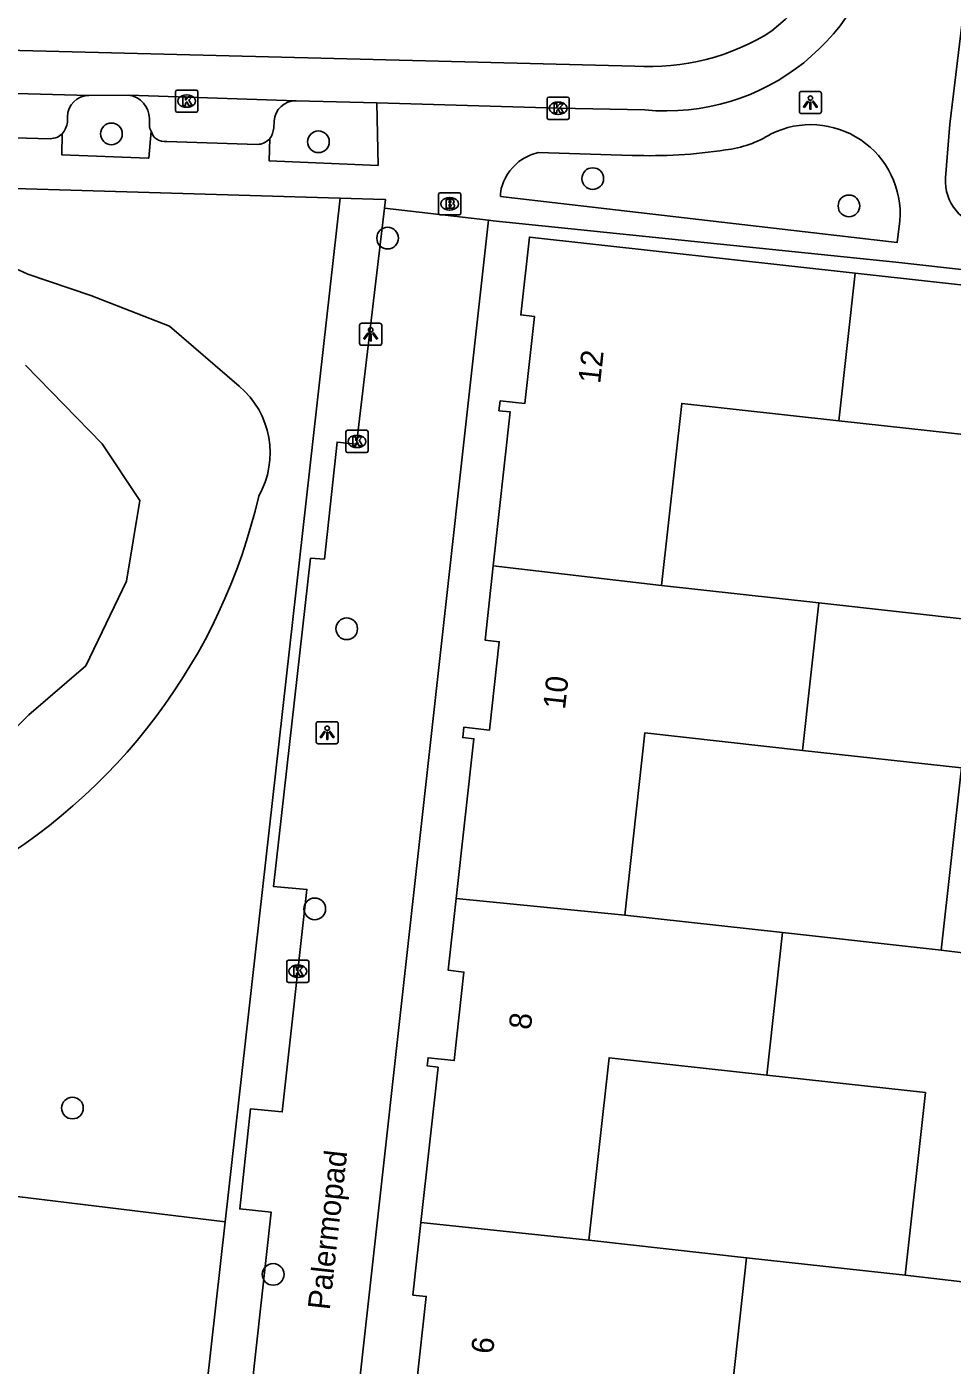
# Model space of a CAD drawing. Extents: x 162082 to 163393, y 388091 to 388632.
# Drawn here: x 162689.5 to 162731.2, y 388401.2 to 388461.6 of the extents above; entities that cross this region are included whole.
import ezdxf

# ---------------------------------------------------------------- set-up
doc = ezdxf.new("R2010")
doc.units = 0
for name, color, linetype in [('IMGEO_Boom', 7, 'Continuous'), ('IMGEO_Brandkraan', 7, 'Continuous'), ('IMGEO_Groenvoorziening', 7, 'Continuous'), ('IMGEO_Hek', 7, 'Continuous'), ('IMGEO_Kolk', 7, 'Continuous'), ('IMGEO_Lichtpunt', 7, 'Continuous'), ('IMGEO_Meer_plas_ven_vijver', 7, 'Continuous'), ('IMGEO_Openbare_ruimte_label', 7, 'Continuous'), ('IMGEO_Pand', 7, 'Continuous'), ('IMGEO_Pand_nummerreeks', 7, 'Continuous'), ('IMGEO_Parkeervlak_open', 7, 'Continuous'), ('IMGEO_Rijbaan_lokaal_gesloten', 7, 'Continuous'), ('IMGEO_Voetpad_open', 7, 'Continuous')]:
    doc.layers.add(name, color=color, linetype=linetype)

msp = doc.modelspace()

# ---------------------------------------------------------------- linework, layer by layer
at = {"layer": 'IMGEO_Boom'}
for centre in [(162693.315, 388456.741), (162702.646, 388456.385), (162715.007, 388454.724), (162726.556, 388453.493), (162705.766, 388452.041), (162703.919, 388434.433), (162702.481, 388421.806), (162691.561, 388412.828), (162700.607, 388405.329)]:
    msp.add_circle(centre, 0.489, dxfattribs=at)
at = {"layer": 'IMGEO_Brandkraan'}
for p, q in [((162708.059, 388453.16), (162708.059, 388454.012)), ((162708.134, 388454.086), (162708.986, 388454.086)), ((162708.547, 388453.866), (162708.572, 388453.866)), ((162709.06, 388454.012), (162709.06, 388453.16)), ((162708.986, 388453.086), (162708.134, 388453.086)), ((162708.57, 388453.306), (162708.545, 388453.306))]:
    msp.add_line(p, q, dxfattribs=at)
for points in [[(162708.059, 388453.16), (162708.059, 388454.012)], [(162708.134, 388454.086), (162708.986, 388454.086)], [(162708.407, 388453.786), (162708.407, 388453.386), (162708.62, 388453.386)], [(162708.638, 388453.786), (162708.407, 388453.786)], [(162708.586, 388453.705), (162708.532, 388453.705), (162708.532, 388453.629)], [(162708.532, 388453.629), (162708.585, 388453.629)], [(162709.06, 388454.012), (162709.06, 388453.16)], [(162708.986, 388453.086), (162708.134, 388453.086)], [(162708.594, 388453.553), (162708.532, 388453.553), (162708.532, 388453.472)], [(162708.532, 388453.472), (162708.594, 388453.472)]]:
    msp.add_lwpolyline(points, dxfattribs=at)
for centre, radius, start, end in [((162708.136, 388454.01), 0.0765, 91.55205, 178.44795), ((162708.136, 388454.01), 0.0765, 91.55205, 178.44795), ((162708.587, 388453.667), 0.0379, 267.82845, 90.93552), ((162708.642, 388453.641), 0.145, 59.4692, 91.53667), ((162708.667, 388453.688), 0.0922, 285.51372, 58.15012), ((162708.672, 388453.496), 0.105, 301.31148, 78.98903), ((162708.984, 388454.01), 0.0765, 1.55205, 88.44795), ((162708.984, 388454.01), 0.0765, 1.55205, 88.44795), ((162708.136, 388453.162), 0.0765, 181.55205, 268.44795), ((162708.136, 388453.162), 0.0765, 181.55205, 268.44795), ((162708.595, 388453.512), 0.0404, 269.87594, 90.50774), ((162708.626, 388453.637), 0.251, 268.66757, 293.53466), ((162708.984, 388453.162), 0.0765, 271.55205, 358.44795), ((162708.984, 388453.162), 0.0765, 271.55205, 358.44795)]:
    msp.add_arc(centre, radius, start, end, dxfattribs=at)
for centre, major_axis, ratio, start_param, end_param in [((162708.546, 388453.586), (-0.387, 0.002), 0.722429, 4.712389, 7.853982), ((162708.571, 388453.586), (-0.39, 0.002), 0.717154, 1.570796, 4.712389)]:
    msp.add_ellipse(centre, major_axis=major_axis, ratio=ratio, start_param=start_param, end_param=end_param, dxfattribs=at)
at = {"layer": 'IMGEO_Groenvoorziening'}
for points in [[(162698.446, 388407.702), (162703.619, 388453.844)], [(162689.556, 388450.423), (162692.396, 388449.456)], [(162692.396, 388449.456), (162695.931, 388448.068), (162699.069, 388445.37)], [(162689.064, 388408.838), (162698.446, 388407.702)], [(162698.446, 388407.702), (162697.604, 388400.191)]]:
    msp.add_lwpolyline(points, dxfattribs=at)
for centre, radius, start, end in [((162686.849, 388444.532), 6.483, 65.3211, 125.40978), ((162696.533, 388442.358), 3.938, 330.36247, 49.89727), ((162674.255, 388446.329), 26.373, 299.01131, 347.03319)]:
    msp.add_arc(centre, radius, start, end, dxfattribs=at)
at = {"layer": 'IMGEO_Hek'}
for points in [[(162698.446, 388407.702), (162703.619, 388453.844)], [(162697.604, 388400.191), (162698.446, 388407.702)]]:
    msp.add_lwpolyline(points, dxfattribs=at)
at = {"layer": 'IMGEO_Kolk'}
for p, q in [((162696.207, 388457.792), (162696.207, 388458.644)), ((162696.282, 388458.718), (162697.134, 388458.718)), ((162696.695, 388458.498), (162696.72, 388458.498)), ((162697.208, 388458.644), (162697.208, 388457.792)), ((162696.718, 388457.938), (162696.693, 388457.938)), ((162712.947, 388457.47), (162712.947, 388458.322)), ((162713.022, 388458.396), (162713.874, 388458.396)), ((162713.435, 388458.176), (162713.46, 388458.176)), ((162713.948, 388458.322), (162713.948, 388457.47)), ((162697.134, 388457.718), (162696.282, 388457.718)), ((162713.874, 388457.396), (162713.022, 388457.396)), ((162713.458, 388457.616), (162713.433, 388457.616)), ((162703.958, 388443.378), (162704.81, 388443.378)), ((162703.883, 388442.452), (162703.883, 388443.304)), ((162704.371, 388443.158), (162704.396, 388443.158)), ((162704.884, 388443.304), (162704.884, 388442.452)), ((162704.81, 388442.378), (162703.958, 388442.378)), ((162704.394, 388442.598), (162704.369, 388442.598)), ((162701.215, 388418.566), (162701.215, 388419.418)), ((162701.29, 388419.492), (162702.142, 388419.492)), ((162701.703, 388419.272), (162701.728, 388419.272)), ((162702.216, 388419.418), (162702.216, 388418.566)), ((162701.726, 388418.712), (162701.701, 388418.712)), ((162702.142, 388418.492), (162701.29, 388418.492))]:
    msp.add_line(p, q, dxfattribs=at)
for points in [[(162696.207, 388457.792), (162696.207, 388458.644)], [(162696.282, 388458.718), (162697.134, 388458.718)], [(162696.528, 388458.418), (162696.651, 388458.418), (162696.651, 388458.267), (162696.781, 388458.418), (162696.945, 388458.418), (162696.799, 388458.267), (162696.952, 388458.018), (162696.8, 388458.018), (162696.715, 388458.182), (162696.651, 388458.115), (162696.651, 388458.018), (162696.528, 388458.018), (162696.528, 388458.418)], [(162697.208, 388458.644), (162697.208, 388457.792)], [(162712.947, 388457.47), (162712.947, 388458.322)], [(162713.022, 388458.396), (162713.874, 388458.396)], [(162713.268, 388458.096), (162713.391, 388458.096), (162713.391, 388457.945), (162713.521, 388458.096), (162713.685, 388458.096), (162713.539, 388457.945), (162713.692, 388457.696), (162713.54, 388457.696), (162713.455, 388457.86), (162713.391, 388457.793), (162713.391, 388457.696), (162713.268, 388457.696), (162713.268, 388458.096)], [(162713.948, 388458.322), (162713.948, 388457.47)], [(162697.134, 388457.718), (162696.282, 388457.718)], [(162713.874, 388457.396), (162713.022, 388457.396)], [(162703.958, 388443.378), (162704.81, 388443.378)], [(162703.883, 388442.452), (162703.883, 388443.304)], [(162704.204, 388443.078), (162704.327, 388443.078), (162704.327, 388442.927), (162704.457, 388443.078), (162704.621, 388443.078), (162704.475, 388442.927), (162704.628, 388442.678), (162704.476, 388442.678), (162704.391, 388442.842), (162704.327, 388442.775), (162704.327, 388442.678), (162704.204, 388442.678), (162704.204, 388443.078)], [(162704.884, 388443.304), (162704.884, 388442.452)], [(162704.81, 388442.378), (162703.958, 388442.378)], [(162701.215, 388418.566), (162701.215, 388419.418)], [(162701.29, 388419.492), (162702.142, 388419.492)], [(162702.216, 388419.418), (162702.216, 388418.566)], [(162701.536, 388419.192), (162701.659, 388419.192), (162701.659, 388419.041), (162701.789, 388419.192), (162701.953, 388419.192), (162701.807, 388419.041), (162701.96, 388418.792), (162701.808, 388418.792), (162701.723, 388418.956), (162701.659, 388418.889), (162701.659, 388418.792), (162701.536, 388418.792), (162701.536, 388419.192)], [(162702.142, 388418.492), (162701.29, 388418.492)]]:
    msp.add_lwpolyline(points, dxfattribs=at)
for centre, start, end in [((162696.284, 388458.642), 91.55205, 178.44795), ((162696.284, 388458.642), 91.55205, 178.44795), ((162697.132, 388458.642), 1.55205, 88.44795), ((162697.132, 388458.642), 1.55205, 88.44795), ((162713.024, 388458.32), 91.55205, 178.44795), ((162713.024, 388458.32), 91.55205, 178.44795), ((162713.872, 388458.32), 1.55205, 88.44795), ((162713.872, 388458.32), 1.55205, 88.44795), ((162696.284, 388457.794), 181.55205, 268.44795), ((162696.284, 388457.794), 181.55205, 268.44795), ((162697.132, 388457.794), 271.55205, 358.44795), ((162697.132, 388457.794), 271.55205, 358.44795), ((162713.024, 388457.472), 181.55205, 268.44795), ((162713.024, 388457.472), 181.55205, 268.44795), ((162713.872, 388457.472), 271.55205, 358.44795), ((162713.872, 388457.472), 271.55205, 358.44795), ((162703.96, 388443.302), 91.55205, 178.44795), ((162703.96, 388443.302), 91.55205, 178.44795), ((162704.808, 388443.302), 1.55205, 88.44795), ((162704.808, 388443.302), 1.55205, 88.44795), ((162703.96, 388442.454), 181.55205, 268.44795), ((162703.96, 388442.454), 181.55205, 268.44795), ((162704.808, 388442.454), 271.55205, 358.44795), ((162704.808, 388442.454), 271.55205, 358.44795), ((162701.292, 388419.416), 91.55205, 178.44795), ((162701.292, 388419.416), 91.55205, 178.44795), ((162702.14, 388419.416), 1.55205, 88.44795), ((162702.14, 388419.416), 1.55205, 88.44795), ((162701.292, 388418.568), 181.55205, 268.44795), ((162701.292, 388418.568), 181.55205, 268.44795), ((162702.14, 388418.568), 271.55205, 358.44795), ((162702.14, 388418.568), 271.55205, 358.44795)]:
    msp.add_arc(centre, 0.0765, start, end, dxfattribs=at)
for centre, major_axis, ratio, start_param, end_param in [((162696.694, 388458.218), (-0.387, 0.002), 0.722429, 4.712389, 7.853982), ((162696.719, 388458.218), (-0.39, 0.002), 0.717154, 1.570796, 4.712389), ((162713.434, 388457.896), (-0.387, 0.002), 0.722429, 4.712389, 7.853982), ((162713.459, 388457.896), (-0.39, 0.002), 0.717154, 1.570796, 4.712389), ((162704.37, 388442.878), (-0.387, 0.002), 0.722429, 4.712389, 7.853982), ((162704.395, 388442.878), (-0.39, 0.002), 0.717154, 1.570796, 4.712389), ((162701.702, 388418.992), (-0.387, 0.002), 0.722429, 4.712389, 7.853982), ((162701.727, 388418.992), (-0.39, 0.002), 0.717154, 1.570796, 4.712389)]:
    msp.add_ellipse(centre, major_axis=major_axis, ratio=ratio, start_param=start_param, end_param=end_param, dxfattribs=at)
at = {"layer": 'IMGEO_Lichtpunt'}
for p, q in [((162724.319, 388458.559), (162724.319, 388457.752)), ((162724.319, 388458.559), (162724.319, 388457.752)), ((162725.221, 388458.654), (162724.413, 388458.654)), ((162725.221, 388458.654), (162724.413, 388458.654)), ((162725.315, 388457.752), (162725.315, 388458.559)), ((162725.315, 388457.752), (162725.315, 388458.559)), ((162724.413, 388457.658), (162725.221, 388457.658)), ((162724.413, 388457.658), (162725.221, 388457.658)), ((162705.404, 388448.206), (162704.596, 388448.206)), ((162705.404, 388448.206), (162704.596, 388448.206)), ((162704.502, 388448.111), (162704.502, 388447.304)), ((162704.502, 388448.111), (162704.502, 388447.304)), ((162705.498, 388447.304), (162705.498, 388448.111)), ((162705.498, 388447.304), (162705.498, 388448.111)), ((162704.596, 388447.21), (162705.404, 388447.21)), ((162704.596, 388447.21), (162705.404, 388447.21)), ((162702.542, 388430.148), (162702.542, 388429.341)), ((162702.542, 388430.148), (162702.542, 388429.341)), ((162703.444, 388430.243), (162702.636, 388430.243)), ((162703.444, 388430.243), (162702.636, 388430.243)), ((162703.538, 388429.341), (162703.538, 388430.148)), ((162703.538, 388429.341), (162703.538, 388430.148)), ((162702.636, 388429.247), (162703.444, 388429.247)), ((162702.636, 388429.247), (162703.444, 388429.247))]:
    msp.add_line(p, q, dxfattribs=at)
for points in [[(162724.693, 388458.223), (162724.732, 388458.195), (162724.544, 388457.933), (162724.506, 388457.96), (162724.693, 388458.223)], [(162724.795, 388458.175), (162724.842, 388458.175), (162724.842, 388457.853), (162724.795, 388457.853), (162724.795, 388458.175)], [(162724.905, 388458.195), (162724.943, 388458.222), (162725.13, 388457.96), (162725.091, 388457.932), (162724.905, 388458.195)], [(162704.876, 388447.775), (162704.915, 388447.747), (162704.727, 388447.485), (162704.689, 388447.512), (162704.876, 388447.775)], [(162704.978, 388447.727), (162705.025, 388447.727), (162705.025, 388447.405), (162704.978, 388447.405), (162704.978, 388447.727)], [(162705.088, 388447.747), (162705.126, 388447.774), (162705.313, 388447.512), (162705.274, 388447.484), (162705.088, 388447.747)], [(162702.916, 388429.812), (162702.955, 388429.784), (162702.767, 388429.522), (162702.729, 388429.549), (162702.916, 388429.812)], [(162703.018, 388429.764), (162703.065, 388429.764), (162703.065, 388429.442), (162703.018, 388429.442), (162703.018, 388429.764)], [(162703.128, 388429.784), (162703.166, 388429.811), (162703.353, 388429.549), (162703.314, 388429.521), (162703.128, 388429.784)]]:
    msp.add_lwpolyline(points, dxfattribs=at)
for centre in [(162724.818, 388458.357), (162705.001, 388447.909), (162703.041, 388429.946)]:
    msp.add_circle(centre, 0.0994, dxfattribs=at)
for centre, start, end in [((162724.413, 388458.559), 90, 180), ((162724.413, 388458.559), 90, 180), ((162725.221, 388458.559), 0, 90), ((162725.221, 388458.559), 0, 90), ((162724.413, 388457.752), 180, 270), ((162724.413, 388457.752), 180, 270), ((162725.221, 388457.752), 270, 0), ((162725.221, 388457.752), 270, 360), ((162704.596, 388448.111), 90, 180), ((162704.596, 388448.111), 90, 180), ((162705.404, 388448.111), 0, 90), ((162705.404, 388448.111), 0, 90), ((162704.596, 388447.304), 180, 270), ((162704.596, 388447.304), 180, 270), ((162705.404, 388447.304), 270, 0), ((162705.404, 388447.304), 270, 360), ((162702.636, 388430.148), 90, 180), ((162702.636, 388430.148), 90, 180), ((162703.444, 388430.148), 0, 90), ((162703.444, 388430.148), 0, 90), ((162702.636, 388429.341), 180, 270), ((162702.636, 388429.341), 180, 270), ((162703.444, 388429.341), 270, 0), ((162703.444, 388429.341), 270, 360)]:
    msp.add_arc(centre, 0.0946, start, end, dxfattribs=at)
at = {"layer": 'IMGEO_Meer_plas_ven_vijver'}
msp.add_lwpolyline([(162689.449, 388446.311), (162692.905, 388442.768), (162694.595, 388440.211), (162693.994, 388436.585), (162692.164, 388432.768), (162689.594, 388430.558), (162687.476, 388428.427), (162684.868, 388426.652), (162681.71, 388425.33), (162675.63, 388421.46), (162670.953, 388419.188), (162668.891, 388417.52), (162666.912, 388416.473), (162662.016, 388416.589), (162658.641, 388416.967)], dxfattribs=at)
at = {"layer": 'IMGEO_Pand'}
for points in [[(162710.525, 388437.275), (162711.291, 388444.207), (162710.78, 388444.263), (162710.829, 388444.707), (162711.946, 388444.584), (162712.381, 388448.516), (162711.767, 388448.583), (162712.154, 388452.087), (162726.838, 388450.464)], [(162726.838, 388450.464), (162726.103, 388443.807)], [(162726.838, 388450.464), (162741.502, 388448.844), (162741.103, 388445.238), (162740.452, 388445.31), (162740.011, 388441.317), (162741.082, 388441.198), (162741.037, 388440.791), (162740.565, 388440.843), (162739.813, 388434.041)], [(162718.114, 388436.377), (162719.018, 388444.588), (162726.103, 388443.807)], [(162726.103, 388443.807), (162733.232, 388443.021), (162732.327, 388434.81)], [(162708.854, 388422.267), (162709.651, 388429.472), (162709.152, 388429.527), (162709.203, 388429.992), (162710.357, 388429.865), (162710.797, 388433.85), (162710.155, 388433.921), (162710.525, 388437.275)], [(162718.114, 388436.377), (162710.525, 388437.275)], [(162725.197, 388435.596), (162718.114, 388436.377)], [(162724.464, 388428.951), (162725.197, 388435.596)], [(162732.327, 388434.81), (162725.197, 388435.596)], [(162716.448, 388421.521), (162717.354, 388429.735), (162724.464, 388428.951)], [(162724.464, 388428.951), (162731.623, 388428.162), (162730.717, 388419.949)], [(162707.268, 388407.66), (162708.042, 388414.668), (162707.55, 388414.723), (162707.591, 388415.095), (162708.764, 388414.966), (162709.205, 388418.957), (162708.497, 388419.035), (162708.854, 388422.267)], [(162708.854, 388422.267), (162716.448, 388421.521)], [(162723.557, 388420.738), (162716.448, 388421.521)], [(162723.557, 388420.738), (162722.848, 388414.309)], [(162730.717, 388419.949), (162723.557, 388420.738)], [(162738.15, 388419.032), (162730.717, 388419.949)], [(162714.837, 388406.865), (162715.744, 388415.091), (162722.848, 388414.309)], [(162722.848, 388414.309), (162729.998, 388413.521), (162729.091, 388405.294)], [(162705.557, 388392.784), (162706.346, 388399.931), (162705.816, 388399.99), (162705.872, 388400.491), (162707.063, 388400.36), (162707.502, 388404.332), (162706.907, 388404.398), (162707.268, 388407.66)], [(162714.837, 388406.865), (162707.268, 388407.66)], [(162721.94, 388406.082), (162714.837, 388406.865)], [(162721.211, 388399.483), (162721.94, 388406.082)], [(162729.091, 388405.294), (162721.94, 388406.082)], [(162729.091, 388405.294), (162736.588, 388404.423)]]:
    msp.add_lwpolyline(points, dxfattribs=at)
at = {"layer": 'IMGEO_Parkeervlak_open'}
for points in [[(162691.333, 388457.27), (162691.332, 388457.512)], [(162695.03, 388457.436), (162695.027, 388457.123)], [(162700.63, 388457.008), (162700.651, 388457.311)]]:
    msp.add_lwpolyline(points, dxfattribs=at)
for centre, radius, start, end in [((162692.305, 388457.499), 0.973, 89.94727, 179.22322), ((162693.96, 388457.421), 1.07, 0.78462, 82.12071), ((162701.624, 388457.262), 0.974, 88.57132, 177.13797), ((162690.232, 388457.443), 1.115, 321.06821, 351.04717), ((162695.476, 388457.126), 0.449, 180.36077, 214.73371), ((162699.755, 388457.065), 0.877, 323.08675, 356.28286)]:
    msp.add_arc(centre, radius, start, end, dxfattribs=at)
at = {"layer": 'IMGEO_Rijbaan_lokaal_gesloten'}
for points in [[(162618.418, 388462.308), (162716.906, 388459.796)], [(162692.306, 388458.472), (162673.195, 388458.994), (162660.569, 388459.432)], [(162694.107, 388458.481), (162692.306, 388458.472)], [(162701.648, 388458.236), (162694.107, 388458.481)], [(162705.285, 388458.143), (162701.648, 388458.236)], [(162705.285, 388458.143), (162713.448, 388457.896), (162717.358, 388457.821)]]:
    msp.add_lwpolyline(points, dxfattribs=at)
for centre, radius, start, end in [((162718.317, 388467.688), 9.913, 264.44876, 352.9446), ((162717.927, 388467.835), 8.258, 308.59024, 352.31058), ((162717.576, 388470.001), 10.227, 266.24325, 302.54455)]:
    msp.add_arc(centre, radius, start, end, dxfattribs=at)
at = {"layer": 'IMGEO_Voetpad_open'}
for points in [[(162730.907, 388454.753), (162731.101, 388457.179), (162732.481, 388468.63)], [(162700.456, 388456.538), (162700.427, 388455.519), (162705.334, 388455.322), (162705.285, 388458.143)], [(162662.585, 388457.305), (162672.978, 388457.007), (162673.381, 388456.996), (162690.563, 388456.525)], [(162691.099, 388456.743), (162691.087, 388455.795), (162694.973, 388455.65), (162695, 388455.65), (162695.107, 388456.87)], [(162695.809, 388456.398), (162699.886, 388456.268)], [(162716.778, 388455.774), (162712.546, 388455.896)], [(162703.619, 388453.844), (162703.613, 388453.844), (162677.318, 388454.629), (162673.534, 388454.753)], [(162705.621, 388453.388), (162705.673, 388453.782), (162705.624, 388453.783), (162703.619, 388453.844)], [(162710.856, 388453.912), (162728.723, 388451.842), (162728.851, 388452.828)], [(162705.621, 388453.388), (162704.363, 388442.748), (162703.484, 388442.847), (162702.919, 388437.577), (162702.287, 388437.61), (162700.625, 388422.812), (162702.13, 388422.682), (162701.012, 388412.656), (162699.585, 388412.795), (162699.103, 388408.281), (162700.511, 388408.139), (162699.611, 388399.966)], [(162710.306, 388452.845), (162705.621, 388453.388)], [(162710.306, 388452.845), (162704.389, 388399.538)], [(162743.142, 388445.011), (162743.528, 388448.505), (162743.614, 388449.283), (162728.669, 388450.964), (162710.527, 388452.819), (162710.306, 388452.845)]]:
    msp.add_lwpolyline(points, dxfattribs=at)
for centre, radius, start, end in [((162690.552, 388457.321), 0.796, 270.81155, 313.45322), ((162695.717, 388457.02), 0.628, 193.76794, 278.40108), ((162720.383, 388461.003), 5.025, 276.9954, 301.97533), ((162724.832, 388453.128), 4.03, 355.72609, 116.34), ((162699.897, 388456.982), 0.714, 269.12343, 321.56892), ((162717.598, 388478.445), 22.686, 267.92918, 278.61257), ((162713.014, 388453.765), 2.179, 122.52466, 163.16002), ((162713.057, 388453.682), 2.273, 103.00361, 122.32855), ((162711.75, 388454.026), 0.901, 155.79041, 187.28701), ((162732.971, 388454.605), 2.069, 175.89562, 263.51066)]:
    msp.add_arc(centre, radius, start, end, dxfattribs=at)

# ---------------------------------------------------------------- texts
at = {"layer": 'IMGEO_Openbare_ruimte_label'}
msp.add_text('Palermopad', height=1, rotation=83.68512, dxfattribs=at).set_placement((162703.154, 388403.697))
at = {"layer": 'IMGEO_Pand_nummerreeks'}
for s, rotation, p in [('12', 83.687, (162715.343, 388445.456)), ('10', 83.69926, (162713.757, 388430.77)), ('8', 83.69448, (162712.215, 388416.331)), ('6', 83.69195, (162710.512, 388401.712))]:
    msp.add_text(s, height=1, rotation=rotation, dxfattribs=at).set_placement(p)

doc.saveas('drawing.dxf')
